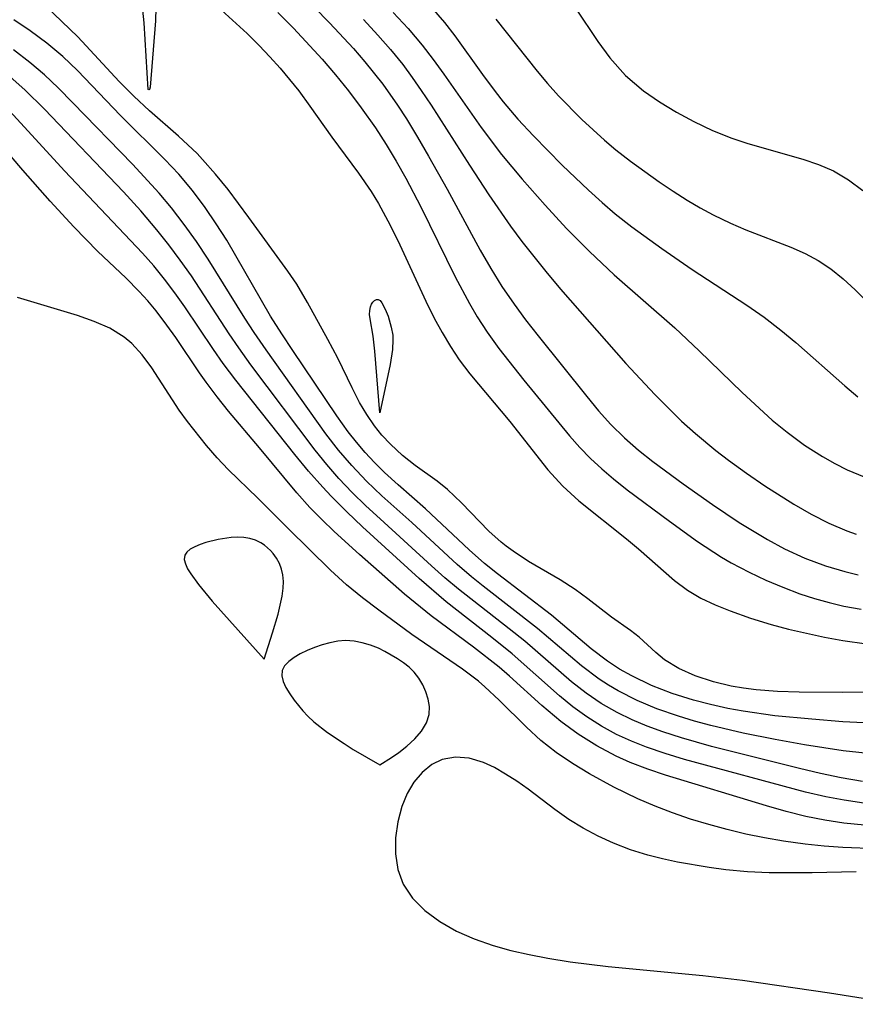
# Model space of a CAD drawing. Header units: metres. Extents: x 1073367 to 1082519, y 1569854 to 1574957.
# Tile 386 of 656: x 1076597 to 1076670, y 1573595 to 1573680. Entities that reach past the tile are written whole.
import ezdxf

# ---------------------------------------------------------------- set-up
doc = ezdxf.new("R2010")
doc.units = ezdxf.units.M
doc.layers.add('CGG_CurvaNivelLidar_v1', color=253, linetype='Continuous', lineweight=30)

msp = doc.modelspace()

# ---------------------------------------------------------------- linework, layer by layer
at = {"layer": 'CGG_CurvaNivelLidar_v1'}
for p, q in [((1076602.3997, 1573678.0193, 65.5), (1076598.9564, 1573681.3627, 65.5)), ((1076613.8673, 1573681.1867, 65.5), (1076617.0192, 1573678.2985, 65.5)), ((1076608.142, 1573679.2184, 65), (1076608.0165, 1573680.3096, 65)), ((1076609.1469, 1573680.5196, 65), (1076609.1156, 1573679.3912, 65)), ((1076619.6918, 1573680.1236, 66), (1076621.0204, 1573678.7822, 66)), ((1076622.8044, 1573680.5791, 66.5), (1076624.1539, 1573679.2173, 66.5)), ((1076629.642, 1573680.1165, 67.5), (1076630.9247, 1573678.7387, 67.5)), ((1076632.9102, 1573680.5708, 68), (1076634.0599, 1573679.2677, 68)), ((1076645.3662, 1573680.5005, 69), (1076647.3203, 1573677.6121, 69)), ((1076598.298, 1573678.5532, 66), (1076596.8768, 1573679.49, 66)), ((1076608.5, 1573673.4747, 65), (1076608.142, 1573679.2184, 65)), ((1076609.1156, 1573679.3912, 65), (1076608.6442, 1573673.6896, 65)), ((1076624.1539, 1573679.2173, 66.5), (1076626.208, 1573677.0103, 66.5)), ((1076627.0656, 1573679.5127, 67), (1076628.3215, 1573678.1689, 67)), ((1076634.0599, 1573679.2677, 68), (1076634.9707, 1573678.1008, 68)), ((1076638.4944, 1573679.5539, 68.5), (1076642.0647, 1573675.0725, 68.5)), ((1076599.7464, 1573677.4807, 66), (1076598.298, 1573678.5532, 66)), ((1076617.0192, 1573678.2985, 65.5), (1076618.0701, 1573677.2707, 65.5)), ((1076621.0204, 1573678.7822, 66), (1076623.5094, 1573676.0829, 66)), ((1076630.9247, 1573678.7387, 67.5), (1076632.1422, 1573677.3038, 67.5)), ((1076601.1239, 1573676.3214, 66), (1076599.7464, 1573677.4807, 66)), ((1076605.9678, 1573674.1765, 65.5), (1076602.3997, 1573678.0193, 65.5)), ((1076628.3215, 1573678.1689, 67), (1076629.4142, 1573676.9181, 67)), ((1076634.9707, 1573678.1008, 68), (1076637.3543, 1573674.7578, 68)), ((1076647.3203, 1573677.6121, 69), (1076648.3451, 1573676.2232, 69)), ((1076598.2588, 1573675.8191, 66.5), (1076596.8496, 1573676.9021, 66.5)), ((1076618.0701, 1573677.2707, 65.5), (1076618.9947, 1573676.3031, 65.5)), ((1076626.208, 1573677.0103, 66.5), (1076627.1962, 1573675.8725, 66.5)), ((1076629.4142, 1573676.9181, 67), (1076630.4578, 1573675.6262, 67)), ((1076632.1422, 1573677.3038, 67.5), (1076633.0946, 1573676.0717, 67.5)), ((1076599.5311, 1573674.7344, 66.5), (1076598.2588, 1573675.8191, 66.5)), ((1076602.3784, 1573675.1172, 66), (1076601.1239, 1573676.3214, 66)), ((1076618.9947, 1573676.3031, 65.5), (1076619.8899, 1573675.306, 65.5)), ((1076623.5094, 1573676.0829, 66), (1076624.6686, 1573674.7385, 66)), ((1076627.1962, 1573675.8725, 66.5), (1076628.7476, 1573673.9256, 66.5)), ((1076633.0946, 1573676.0717, 67.5), (1076634.0105, 1573674.809, 67.5)), ((1076648.3451, 1573676.2232, 69), (1076649.7034, 1573674.687, 69)), ((1076606.1018, 1573671.2459, 66), (1076602.3784, 1573675.1172, 66)), ((1076619.8899, 1573675.306, 65.5), (1076621.4793, 1573673.3706, 65.5)), ((1076630.4578, 1573675.6262, 67), (1076631.2781, 1573674.5236, 67)), ((1076642.0647, 1573675.0725, 68.5), (1076642.9708, 1573673.9871, 68.5)), ((1076597.8279, 1573673.4478, 67), (1076596.5683, 1573674.559, 67)), ((1076600.7076, 1573673.6255, 66.5), (1076599.5311, 1573674.7344, 66.5)), ((1076607.2408, 1573672.8921, 65.5), (1076605.9678, 1573674.1765, 65.5)), ((1076624.6686, 1573674.7385, 66), (1076625.7815, 1573673.3604, 66)), ((1076631.2781, 1573674.5236, 67), (1076632.067, 1573673.3952, 67)), ((1076634.0105, 1573674.809, 67.5), (1076637.242, 1573670.1842, 67.5)), ((1076637.3543, 1573674.7578, 68), (1076638.4399, 1573673.2931, 68)), ((1076649.7034, 1573674.687, 69), (1076651.2356, 1573673.3689, 69)), ((1076599.5269, 1573671.7934, 67), (1076597.8279, 1573673.4478, 67)), ((1076601.9961, 1573672.3364, 66.5), (1076600.7076, 1573673.6255, 66.5)), ((1076608.5542, 1573673.4416, 65), (1076608.5, 1573673.4747, 65)), ((1076608.599, 1573673.4696, 65), (1076608.5542, 1573673.4416, 65)), ((1076608.6442, 1573673.6896, 65), (1076608.599, 1573673.4696, 65)), ((1076621.4793, 1573673.3706, 65.5), (1076622.4546, 1573672.0465, 65.5)), ((1076625.7815, 1573673.3604, 66), (1076626.8693, 1573671.9063, 66)), ((1076628.7476, 1573673.9256, 66.5), (1076630.0166, 1573672.1189, 66.5)), ((1076632.067, 1573673.3952, 67), (1076632.9134, 1573672.1269, 67)), ((1076638.4399, 1573673.2931, 68), (1076639.1458, 1573672.3997, 68)), ((1076642.9708, 1573673.9871, 68.5), (1076643.9246, 1573672.9237, 68.5)), ((1076651.2356, 1573673.3689, 69), (1076652.6258, 1573672.4035, 69)), ((1076608.5871, 1573671.6391, 65.5), (1076607.2408, 1573672.8921, 65.5)), ((1076639.1458, 1573672.3997, 68), (1076640.4133, 1573670.9165, 68)), ((1076643.9246, 1573672.9237, 68.5), (1076645.935, 1573670.8847, 68.5)), ((1076652.6258, 1573672.4035, 69), (1076654.0908, 1573671.5275, 69)), ((1076597.6617, 1573666.5048, 68), (1076593.0479, 1573671.9027, 68)), ((1076601.2564, 1573666.4592, 67.5), (1076596.5473, 1573671.6063, 67.5)), ((1076606.3656, 1573664.6382, 67), (1076599.5269, 1573671.7934, 67)), ((1076607.1247, 1573667.0307, 66.5), (1076601.9961, 1573672.3364, 66.5)), ((1076611.0961, 1573669.449, 65.5), (1076608.5871, 1573671.6391, 65.5)), ((1076622.4546, 1573672.0465, 65.5), (1076624.3443, 1573669.3655, 65.5)), ((1076626.8693, 1573671.9063, 66), (1076628.1074, 1573670.1568, 66)), ((1076630.0166, 1573672.1189, 66.5), (1076630.7759, 1573670.9449, 66.5)), ((1076632.9134, 1573672.1269, 67), (1076636.2199, 1573666.9547, 67)), ((1076654.0908, 1573671.5275, 69), (1076655.606, 1573670.7215, 69)), ((1076609.9349, 1573667.4316, 66), (1076606.1018, 1573671.2459, 66)), ((1076630.7759, 1573670.9449, 66.5), (1076631.7507, 1573669.3507, 66.5)), ((1076640.4133, 1573670.9165, 68), (1076641.7409, 1573669.4773, 68)), ((1076645.935, 1573670.8847, 68.5), (1076647.8692, 1573669.1114, 68.5)), ((1076655.606, 1573670.7215, 69), (1076657.218, 1573669.95, 69)), ((1076628.1074, 1573670.1568, 66), (1076629.0237, 1573668.7432, 66)), ((1076637.242, 1573670.1842, 67.5), (1076638.9823, 1573667.8769, 67.5)), ((1076657.218, 1573669.95, 69), (1076658.868, 1573669.2754, 69)), ((1076612.7047, 1573667.9484, 65.5), (1076611.0961, 1573669.449, 65.5)), ((1076624.3443, 1573669.3655, 65.5), (1076626.6343, 1573666.262, 65.5)), ((1076631.7507, 1573669.3507, 66.5), (1076632.6948, 1573667.7344, 66.5)), ((1076641.7409, 1573669.4773, 68), (1076644.2208, 1573666.9564, 68)), ((1076647.8692, 1573669.1114, 68.5), (1076648.8726, 1573668.2676, 68.5)), ((1076658.868, 1573669.2754, 69), (1076660.2446, 1573668.8162, 69)), ((1076629.0237, 1573668.7432, 66), (1076629.8948, 1573667.294, 66)), ((1076648.8726, 1573668.2676, 68.5), (1076650.1187, 1573667.2943, 68.5)), ((1076660.2446, 1573668.8162, 69), (1076664.9966, 1573667.4743, 69)), ((1076611.1242, 1573666.1748, 66), (1076609.9349, 1573667.4316, 66)), ((1076613.1857, 1573667.4491, 65.5), (1076612.7047, 1573667.9484, 65.5)), ((1076614.31, 1573666.1799, 65.5), (1076613.1857, 1573667.4491, 65.5)), ((1076629.8948, 1573667.294, 66), (1076630.7297, 1573665.8179, 66)), ((1076632.6948, 1573667.7344, 66.5), (1076634.3027, 1573664.8698, 66.5)), ((1076638.9823, 1573667.8769, 67.5), (1076640.7782, 1573665.7262, 67.5)), ((1076650.1187, 1573667.2943, 68.5), (1076652.5868, 1573665.5188, 68.5)), ((1076664.9966, 1573667.4743, 69), (1076666.3455, 1573667.0088, 69)), ((1076600.0387, 1573663.835, 68), (1076597.6617, 1573666.5048, 68)), ((1076607.9956, 1573659.364, 67.5), (1076601.2564, 1573666.4592, 67.5)), ((1076609.4341, 1573664.5359, 66.5), (1076607.1247, 1573667.0307, 66.5)), ((1076636.2199, 1573666.9547, 67), (1076637.9053, 1573664.3756, 67)), ((1076644.2208, 1573666.9564, 68), (1076646.4968, 1573664.7833, 68)), ((1076666.3455, 1573667.0088, 69), (1076667.6374, 1573666.4462, 69)), ((1076667.6374, 1573666.4462, 69), (1076668.9588, 1573665.6856, 69)), ((1076612.307, 1573664.7626, 66), (1076611.1242, 1573666.1748, 66)), ((1076615.3826, 1573664.8546, 65.5), (1076614.31, 1573666.1799, 65.5)), ((1076626.6343, 1573666.262, 65.5), (1076627.7259, 1573664.6752, 65.5)), ((1076630.7297, 1573665.8179, 66), (1076632.0292, 1573663.3559, 66)), ((1076640.7782, 1573665.7262, 67.5), (1076642.7581, 1573663.4899, 67.5)), ((1076668.9588, 1573665.6856, 69), (1076670.1737, 1573664.77, 69)), ((1076613.4164, 1573663.2811, 66), (1076612.307, 1573664.7626, 66)), ((1076617.1886, 1573662.4385, 65.5), (1076615.3826, 1573664.8546, 65.5)), ((1076634.3027, 1573664.8698, 66.5), (1076637.1454, 1573659.6063, 66.5)), ((1076646.4968, 1573664.7833, 68), (1076647.6674, 1573663.7316, 68)), ((1076652.5868, 1573665.5188, 68.5), (1076653.796, 1573664.7068, 68.5)), ((1076653.796, 1573664.7068, 68.5), (1076655.0231, 1573663.9324, 68.5)), ((1076607.8503, 1573663.0131, 67), (1076606.3656, 1573664.6382, 67)), ((1076610.4876, 1573663.2697, 66.5), (1076609.4341, 1573664.5359, 66.5)), ((1076627.7259, 1573664.6752, 65.5), (1076628.3578, 1573663.6527, 65.5)), ((1076637.9053, 1573664.3756, 67), (1076639.7685, 1573661.6926, 67)), ((1076655.0231, 1573663.9324, 68.5), (1076656.1414, 1573663.2775, 68.5)), ((1076602.0663, 1573661.626, 68), (1076600.0387, 1573663.835, 68)), ((1076609.2401, 1573661.3781, 67), (1076607.8503, 1573663.0131, 67)), ((1076611.5936, 1573661.8307, 66.5), (1076610.4876, 1573663.2697, 66.5)), ((1076614.37, 1573661.8947, 66), (1076613.4164, 1573663.2811, 66)), ((1076628.3578, 1573663.6527, 65.5), (1076629.3859, 1573661.7728, 65.5)), ((1076632.0292, 1573663.3559, 66), (1076634.9754, 1573657.3242, 66)), ((1076642.7581, 1573663.4899, 67.5), (1076644.5976, 1573661.4955, 67.5)), ((1076647.6674, 1573663.7316, 68), (1076648.8157, 1573662.7551, 68)), ((1076656.1414, 1573663.2775, 68.5), (1076657.2755, 1573662.6645, 68.5)), ((1076620.5395, 1573657.8087, 65.5), (1076617.1886, 1573662.4385, 65.5)), ((1076648.8157, 1573662.7551, 68), (1076650.2366, 1573661.629, 68)), ((1076657.2755, 1573662.6645, 68.5), (1076658.7456, 1573661.949, 68.5)), ((1076604.1441, 1573659.5032, 68), (1076602.0663, 1573661.626, 68)), ((1076610.2685, 1573660.0788, 67), (1076609.2401, 1573661.3781, 67)), ((1076612.6516, 1573660.3518, 66.5), (1076611.5936, 1573661.8307, 66.5)), ((1076615.2761, 1573660.4711, 66), (1076614.37, 1573661.8947, 66)), ((1076629.3859, 1573661.7728, 65.5), (1076630.2052, 1573660.0861, 65.5)), ((1076639.7685, 1573661.6926, 67), (1076640.7563, 1573660.3616, 67)), ((1076644.5976, 1573661.4955, 67.5), (1076646.5744, 1573659.4824, 67.5)), ((1076650.2366, 1573661.629, 68), (1076652.8173, 1573659.7452, 68)), ((1076658.7456, 1573661.949, 68.5), (1076660.0774, 1573661.3775, 68.5)), ((1076660.0774, 1573661.3775, 68.5), (1076663.9656, 1573659.8803, 68.5)), ((1076619.0538, 1573653.9111, 66), (1076615.2761, 1573660.4711, 66)), ((1076611.26, 1573658.7514, 67), (1076610.2685, 1573660.0788, 67)), ((1076613.6633, 1573658.8386, 66.5), (1076612.6516, 1573660.3518, 66.5)), ((1076630.2052, 1573660.0861, 65.5), (1076632.4624, 1573655.1987, 65.5)), ((1076637.1454, 1573659.6063, 66.5), (1076638.0567, 1573658.0291, 66.5)), ((1076640.7563, 1573660.3616, 67), (1076642.8116, 1573657.7618, 67)), ((1076652.8173, 1573659.7452, 68), (1076655.4429, 1573657.9551, 68)), ((1076663.9656, 1573659.8803, 68.5), (1076665.1933, 1573659.3297, 68.5)), ((1076606.5527, 1573657.2237, 68), (1076604.1441, 1573659.5032, 68)), ((1076608.9608, 1573658.2594, 67.5), (1076607.9956, 1573659.364, 67.5)), ((1076612.2143, 1573657.3982, 67), (1076611.26, 1573658.7514, 67)), ((1076616.8299, 1573653.7507, 66.5), (1076613.6633, 1573658.8386, 66.5)), ((1076646.5744, 1573659.4824, 67.5), (1076648.7099, 1573657.4776, 67.5)), ((1076665.1933, 1573659.3297, 68.5), (1076666.3307, 1573658.7088, 68.5)), ((1076609.8868, 1573657.1179, 67.5), (1076608.9608, 1573658.2594, 67.5)), ((1076638.0567, 1573658.0291, 66.5), (1076639.0178, 1573656.4874, 66.5)), ((1076655.4429, 1573657.9551, 68), (1076660.1766, 1573654.8546, 68)), ((1076666.3307, 1573658.7088, 68.5), (1076667.409, 1573657.9921, 68.5)), ((1076667.409, 1573657.9921, 68.5), (1076668.4885, 1573657.1241, 68.5)), ((1076607.7144, 1573656.0571, 68), (1076606.5527, 1573657.2237, 68)), ((1076610.7749, 1573655.9438, 67.5), (1076609.8868, 1573657.1179, 67.5)), ((1076615.4757, 1573652.3978, 67), (1076612.2143, 1573657.3982, 67)), ((1076621.3153, 1573656.6664, 65.5), (1076620.5395, 1573657.8087, 65.5)), ((1076634.9754, 1573657.3242, 66), (1076636.2159, 1573655.0002, 66)), ((1076642.8116, 1573657.7618, 67), (1076644.084, 1573656.2528, 67)), ((1076648.7099, 1573657.4776, 67.5), (1076653.9425, 1573652.9213, 67.5)), ((1076668.4885, 1573657.1241, 68.5), (1076669.5145, 1573656.1771, 68.5)), ((1076622.2493, 1573655.1073, 65.5), (1076621.3153, 1573656.6664, 65.5)), ((1076639.0178, 1573656.4874, 66.5), (1076640.0744, 1573654.9468, 66.5)), ((1076644.084, 1573656.2528, 67), (1076649.7359, 1573649.8254, 67)), ((1076600.9501, 1573654.4068, 68.5), (1076597.1908, 1573655.5136, 68.5)), ((1076608.4655, 1573655.2259, 68), (1076607.7144, 1573656.0571, 68)), ((1076611.6433, 1573654.7186, 67.5), (1076610.7749, 1573655.9438, 67.5)), ((1076628.1848, 1573655.3481, 65), (1076628.3389, 1573655.3556, 65)), ((1076628.3389, 1573655.3556, 65), (1076628.5054, 1573655.261, 65)), ((1076669.5145, 1573656.1771, 68.5), (1076672.0905, 1573653.5853, 68.5)), ((1076609.1821, 1573654.3635, 68), (1076608.4655, 1573655.2259, 68)), ((1076614.1245, 1573651.0335, 67.5), (1076611.6433, 1573654.7186, 67.5)), ((1076624.0099, 1573651.9, 65.5), (1076622.2493, 1573655.1073, 65.5)), ((1076627.6114, 1573654.4015, 65), (1076627.6686, 1573654.7117, 65)), ((1076627.6686, 1573654.7117, 65), (1076627.7617, 1573654.9393, 65)), ((1076627.7617, 1573654.9393, 65), (1076627.8862, 1573655.1271, 65)), ((1076627.8862, 1573655.1271, 65), (1076628.0307, 1573655.267, 65)), ((1076628.0307, 1573655.267, 65), (1076628.1848, 1573655.3481, 65)), ((1076628.5054, 1573655.261, 65), (1076628.6622, 1573655.0765, 65)), ((1076628.6622, 1573655.0765, 65), (1076628.9539, 1573654.5278, 65)), ((1076628.9539, 1573654.5278, 65), (1076629.1925, 1573653.9257, 65)), ((1076632.4624, 1573655.1987, 65.5), (1076633.188, 1573653.754, 65.5)), ((1076636.2159, 1573655.0002, 66), (1076636.8768, 1573653.8704, 66)), ((1076640.0744, 1573654.9468, 66.5), (1076641.0701, 1573653.6094, 66.5)), ((1076660.1766, 1573654.8546, 68), (1076661.6585, 1573653.8156, 68)), ((1076602.3974, 1573653.9672, 68.5), (1076600.9501, 1573654.4068, 68.5)), ((1076603.8178, 1573653.4692, 68.5), (1076602.3974, 1573653.9672, 68.5)), ((1076610.1039, 1573653.149, 68), (1076609.1821, 1573654.3635, 68)), ((1076617.639, 1573652.5093, 66.5), (1076616.8299, 1573653.7507, 66.5)), ((1076620.0129, 1573652.4038, 66), (1076619.0538, 1573653.9111, 66)), ((1076627.6041, 1573654.059, 65), (1076627.6114, 1573654.4015, 65)), ((1076627.6384, 1573653.6963, 65), (1076627.6041, 1573654.059, 65)), ((1076627.9025, 1573652.1981, 65), (1076627.6384, 1573653.6963, 65)), ((1076629.1925, 1573653.9257, 65), (1076629.4778, 1573652.9771, 65)), ((1076633.188, 1573653.754, 65.5), (1076633.8596, 1573652.5115, 65.5)), ((1076636.8768, 1573653.8704, 66), (1076637.7412, 1573652.5255, 66)), ((1076661.6585, 1573653.8156, 68), (1076663.0986, 1573652.7207, 68)), ((1076605.1696, 1573652.8668, 68.5), (1076603.8178, 1573653.4692, 68.5)), ((1076606.4076, 1573652.1069, 68.5), (1076605.1696, 1573652.8668, 68.5)), ((1076610.8661, 1573652.0676, 68), (1076610.1039, 1573653.149, 68)), ((1076629.4778, 1573652.9771, 65), (1076629.5962, 1573652.2838, 65)), ((1076641.0701, 1573653.6094, 66.5), (1076642.1636, 1573652.2179, 66.5)), ((1076653.9425, 1573652.9213, 67.5), (1076656.0632, 1573650.9349, 67.5)), ((1076607.0617, 1573651.5651, 68.5), (1076606.4076, 1573652.1069, 68.5)), ((1076612.9036, 1573649.0327, 68), (1076610.8661, 1573652.0676, 68)), ((1076616.3035, 1573651.175, 67), (1076615.4757, 1573652.3978, 67)), ((1076618.6722, 1573651.0153, 66.5), (1076617.639, 1573652.5093, 66.5)), ((1076620.9763, 1573650.9651, 66), (1076620.0129, 1573652.4038, 66)), ((1076628.0628, 1573650.8897, 65), (1076627.9025, 1573652.1981, 65)), ((1076629.5962, 1573652.2838, 65), (1076629.6175, 1573651.8699, 65)), ((1076633.8596, 1573652.5115, 65.5), (1076634.5737, 1573651.3041, 65.5)), ((1076637.7412, 1573652.5255, 66), (1076638.753, 1573651.1286, 66)), ((1076642.1636, 1573652.2179, 66.5), (1076646.3625, 1573646.9722, 66.5)), ((1076663.0986, 1573652.7207, 68), (1076664.4078, 1573651.6439, 68)), ((1076607.9779, 1573650.5799, 68.5), (1076607.0617, 1573651.5651, 68.5)), ((1076617.3614, 1573649.7072, 67), (1076616.3035, 1573651.175, 67)), ((1076624.8581, 1573650.2785, 65.5), (1076624.0099, 1573651.9, 65.5)), ((1076629.6175, 1573651.8699, 65), (1076629.5748, 1573651.0324, 65)), ((1076634.5737, 1573651.3041, 65.5), (1076635.3432, 1573650.1423, 65.5)), ((1076638.753, 1573651.1286, 66), (1076640.9132, 1573648.4072, 66)), ((1076664.4078, 1573651.6439, 68), (1076668.6188, 1573647.9043, 68)), ((1076608.8014, 1573649.4701, 68.5), (1076607.9779, 1573650.5799, 68.5)), ((1076614.9691, 1573649.8314, 67.5), (1076614.1245, 1573651.0335, 67.5)), ((1076623.8363, 1573643.7645, 66.5), (1076618.6722, 1573651.0153, 66.5)), ((1076624.7824, 1573645.3037, 66), (1076620.9763, 1573650.9651, 66)), ((1076626.0999, 1573647.7181, 65.5), (1076624.8581, 1573650.2785, 65.5)), ((1076628.5, 1573645.5853, 65), (1076628.0628, 1573650.8897, 65)), ((1076629.5748, 1573651.0324, 65), (1076629.387, 1573649.7586, 65)), ((1076656.0632, 1573650.9349, 67.5), (1076659.7769, 1573647.3247, 67.5)), ((1076611.1605, 1573645.8072, 68.5), (1076608.8014, 1573649.4701, 68.5)), ((1076616.052, 1573648.3894, 67.5), (1076614.9691, 1573649.8314, 67.5)), ((1076622.8963, 1573642.3431, 67), (1076617.3614, 1573649.7072, 67)), ((1076629.387, 1573649.7586, 65), (1076628.5, 1573645.5853, 65)), ((1076635.3432, 1573650.1423, 65.5), (1076636.2466, 1573648.9432, 65.5)), ((1076649.7359, 1573649.8254, 67), (1076652.2282, 1573647.1534, 67)), ((1076613.4815, 1573648.2059, 68), (1076612.9036, 1573649.0327, 68)), ((1076636.2466, 1573648.9432, 65.5), (1076639.6955, 1573644.8259, 65.5)), ((1076614.4317, 1573646.947, 68), (1076613.4815, 1573648.2059, 68)), ((1076621.1443, 1573641.9913, 67.5), (1076616.052, 1573648.3894, 67.5)), ((1076626.7447, 1573646.4719, 65.5), (1076626.0999, 1573647.7181, 65.5)), ((1076640.9132, 1573648.4072, 66), (1076644.8618, 1573643.5984, 66)), ((1076668.6188, 1573647.9043, 68), (1076669.7597, 1573646.9576, 68)), ((1076615.4281, 1573645.7166, 68), (1076614.4317, 1573646.947, 68)), ((1076646.3625, 1573646.9722, 66.5), (1076647.3753, 1573645.7534, 66.5)), ((1076652.2282, 1573647.1534, 67), (1076654.5328, 1573644.8661, 67)), ((1076659.7769, 1573647.3247, 67.5), (1076662.37, 1573644.9463, 67.5)), ((1076627.3565, 1573645.4296, 65.5), (1076626.7447, 1573646.4719, 65.5)), ((1076611.8706, 1573644.8178, 68.5), (1076611.1605, 1573645.8072, 68.5)), ((1076618.11, 1573642.5438, 68), (1076615.4281, 1573645.7166, 68)), ((1076625.7546, 1573643.9413, 66), (1076624.7824, 1573645.3037, 66)), ((1076628.0299, 1573644.4407, 65.5), (1076627.3565, 1573645.4296, 65.5)), ((1076647.3753, 1573645.7534, 66.5), (1076648.4307, 1573644.5791, 66.5)), ((1076613.5086, 1573642.7573, 68.5), (1076611.8706, 1573644.8178, 68.5)), ((1076628.6722, 1573643.6362, 65.5), (1076628.0299, 1573644.4407, 65.5)), ((1076639.6955, 1573644.8259, 65.5), (1076642.9975, 1573640.662, 65.5)), ((1076648.4307, 1573644.5791, 66.5), (1076649.6092, 1573643.416, 66.5)), ((1076654.5328, 1573644.8661, 67), (1076655.733, 1573643.7791, 67)), ((1076662.37, 1573644.9463, 67.5), (1076663.6418, 1573643.8933, 67.5)), ((1076624.9195, 1573642.3611, 66.5), (1076623.8363, 1573643.7645, 66.5)), ((1076626.4668, 1573643.0298, 66), (1076625.7546, 1573643.9413, 66)), ((1076629.3987, 1573642.8573, 65.5), (1076628.6722, 1573643.6362, 65.5)), ((1076644.8618, 1573643.5984, 66), (1076645.7499, 1573642.5945, 66)), ((1076655.733, 1573643.7791, 67), (1076657.4846, 1573642.3352, 67)), ((1076663.6418, 1573643.8933, 67.5), (1076665.1455, 1573642.7914, 67.5)), ((1076614.4337, 1573641.6962, 68.5), (1076613.5086, 1573642.7573, 68.5)), ((1076627.2157, 1573642.1511, 66), (1076626.4668, 1573643.0298, 66)), ((1076630.4466, 1573641.904, 65.5), (1076629.3987, 1573642.8573, 65.5)), ((1076649.6092, 1573643.416, 66.5), (1076650.8133, 1573642.3661, 66.5)), ((1076665.1455, 1573642.7914, 67.5), (1076666.7104, 1573641.7933, 67.5)), ((1076621.3305, 1573638.6639, 68), (1076618.11, 1573642.5438, 68)), ((1076622.3363, 1573640.5506, 67.5), (1076621.1443, 1573641.9913, 67.5)), ((1076623.904, 1573641.106, 67), (1076622.8963, 1573642.3431, 67)), ((1076626.068, 1573641.0147, 66.5), (1076624.9195, 1573642.3611, 66.5)), ((1076628.036, 1573641.2737, 66), (1076627.2157, 1573642.1511, 66)), ((1076631.5485, 1573641.035, 65.5), (1076630.4466, 1573641.904, 65.5)), ((1076645.7499, 1573642.5945, 66), (1076646.6767, 1573641.6343, 66)), ((1076650.8133, 1573642.3661, 66.5), (1076652.0683, 1573641.365, 66.5)), ((1076657.4846, 1573642.3352, 67), (1076658.5727, 1573641.4968, 67)), ((1076666.7104, 1573641.7933, 67.5), (1076667.7651, 1573641.1997, 67.5)), ((1076615.3998, 1573640.6711, 68.5), (1076614.4337, 1573641.6962, 68.5)), ((1076624.9546, 1573639.9072, 67), (1076623.904, 1573641.106, 67)), ((1076627.3393, 1573639.6837, 66.5), (1076626.068, 1573641.0147, 66.5)), ((1076628.8918, 1573640.4321, 66), (1076628.036, 1573641.2737, 66)), ((1076633.4298, 1573639.6636, 65.5), (1076631.5485, 1573641.035, 65.5)), ((1076646.6767, 1573641.6343, 66), (1076647.6519, 1573640.735, 66)), ((1076652.0683, 1573641.365, 66.5), (1076654.6691, 1573639.4423, 66.5)), ((1076658.5727, 1573641.4968, 67), (1076660.1279, 1573640.3641, 67)), ((1076667.7651, 1573641.1997, 67.5), (1076668.8458, 1573640.6614, 67.5)), ((1076617.967, 1573638.2027, 68.5), (1076615.3998, 1573640.6711, 68.5)), ((1076623.5686, 1573639.1462, 67.5), (1076622.3363, 1573640.5506, 67.5)), ((1076630.0563, 1573639.3702, 66), (1076628.8918, 1573640.4321, 66)), ((1076642.9975, 1573640.662, 65.5), (1076644.2746, 1573639.2512, 65.5)), ((1076647.6519, 1573640.735, 66), (1076648.6707, 1573639.8766, 66)), ((1076660.1279, 1573640.3641, 67), (1076661.7127, 1573639.2784, 67)), ((1076668.8458, 1573640.6614, 67.5), (1076670.2927, 1573640.0537, 67.5)), ((1076626.1009, 1573638.7066, 67), (1076624.9546, 1573639.9072, 67)), ((1076628.6705, 1573638.4145, 66.5), (1076627.3393, 1573639.6837, 66.5)), ((1076632.4235, 1573637.2828, 66), (1076630.0563, 1573639.3702, 66)), ((1076634.3311, 1573638.945, 65.5), (1076633.4298, 1573639.6636, 65.5)), ((1076644.2746, 1573639.2512, 65.5), (1076645.6671, 1573637.9796, 65.5)), ((1076648.6707, 1573639.8766, 66), (1076649.8492, 1573638.9402, 66)), ((1076654.6691, 1573639.4423, 66.5), (1076657.1956, 1573637.6512, 66.5)), ((1076661.7127, 1573639.2784, 67), (1076664.226, 1573637.6874, 67)), ((1076622.4536, 1573637.4135, 68), (1076621.3305, 1573638.6639, 68)), ((1076624.2928, 1573638.3715, 67.5), (1076623.5686, 1573639.1462, 67.5)), ((1076625.6253, 1573637.0307, 67.5), (1076624.2928, 1573638.3715, 67.5)), ((1076627.2888, 1573637.5473, 67), (1076626.1009, 1573638.7066, 67)), ((1076631.2351, 1573636.1164, 66.5), (1076628.6705, 1573638.4145, 66.5)), ((1076635.5424, 1573637.8021, 65.5), (1076634.3311, 1573638.945, 65.5)), ((1076649.8492, 1573638.9402, 66), (1076653.4794, 1573636.2154, 66)), ((1076620.5692, 1573635.5901, 68.5), (1076617.967, 1573638.2027, 68.5)), ((1076628.5049, 1573636.4188, 67), (1076627.2888, 1573637.5473, 67)), ((1076637.8966, 1573635.3706, 65.5), (1076635.5424, 1573637.8021, 65.5)), ((1076645.6671, 1573637.9796, 65.5), (1076649.7795, 1573634.6947, 65.5)), ((1076657.1956, 1573637.6512, 66.5), (1076659.4935, 1573636.1205, 66.5)), ((1076664.226, 1573637.6874, 67), (1076665.7228, 1573636.8304, 67)), ((1076623.485, 1573636.3568, 68), (1076622.4536, 1573637.4135, 68)), ((1076626.9955, 1573635.7256, 67.5), (1076625.6253, 1573637.0307, 67.5)), ((1076636.1958, 1573633.7375, 66), (1076632.4235, 1573637.2828, 66)), ((1076665.7228, 1573636.8304, 67), (1076667.2485, 1573636.0529, 67)), ((1076624.5499, 1573635.3319, 68), (1076623.485, 1573636.3568, 68)), ((1076632.9368, 1573632.3732, 67), (1076628.5049, 1573636.4188, 67)), ((1076635.1764, 1573632.473, 66.5), (1076631.2351, 1573636.1164, 66.5)), ((1076653.4794, 1573636.2154, 66), (1076655.9238, 1573634.4654, 66)), ((1076659.4935, 1573636.1205, 66.5), (1076661.9581, 1573634.6343, 66.5)), ((1076667.2485, 1573636.0529, 67), (1076668.8127, 1573635.3832, 67)), ((1076624.2383, 1573632.0044, 68.5), (1076620.5692, 1573635.5901, 68.5)), ((1076626.7313, 1573633.3357, 68), (1076624.5499, 1573635.3319, 68)), ((1076631.8761, 1573631.2702, 67.5), (1076626.9955, 1573635.7256, 67.5)), ((1076638.9529, 1573634.4229, 65.5), (1076637.8966, 1573635.3706, 65.5)), ((1076668.8127, 1573635.3832, 67), (1076669.6101, 1573635.0994, 67)), ((1076612.9638, 1573634.2015, 69), (1076612.5126, 1573634.0127, 69)), ((1076613.4592, 1573634.3699, 69), (1076612.9638, 1573634.2015, 69)), ((1076614.53, 1573634.6473, 69), (1076613.4592, 1573634.3699, 69)), ((1076615.6457, 1573634.8233, 69), (1076614.53, 1573634.6473, 69)), ((1076616.2025, 1573634.8541, 69), (1076615.6457, 1573634.8233, 69)), ((1076616.7495, 1573634.8291, 69), (1076616.2025, 1573634.8541, 69)), ((1076617.2668, 1573634.7373, 69), (1076616.7495, 1573634.8291, 69)), ((1076617.7601, 1573634.5794, 69), (1076617.2668, 1573634.7373, 69)), ((1076618.2196, 1573634.3553, 69), (1076617.7601, 1573634.5794, 69)), ((1076618.5295, 1573634.1481, 69), (1076618.2196, 1573634.3553, 69)), ((1076619.0554, 1573633.6818, 69), (1076618.5295, 1573634.1481, 69)), ((1076639.3907, 1573634.0731, 65.5), (1076638.9529, 1573634.4229, 65.5)), ((1076649.7795, 1573634.6947, 65.5), (1076650.8134, 1573633.8249, 65.5)), ((1076655.9238, 1573634.4654, 66), (1076657.9874, 1573633.1142, 66)), ((1076661.9581, 1573634.6343, 66.5), (1076663.4243, 1573633.8503, 66.5)), ((1076611.638, 1573633.2769, 69), (1076611.6004, 1573632.9286, 69)), ((1076611.8218, 1573633.558, 69), (1076611.638, 1573633.2769, 69)), ((1076612.1239, 1573633.8002, 69), (1076611.8218, 1573633.558, 69)), ((1076612.5126, 1573634.0127, 69), (1076612.1239, 1573633.8002, 69)), ((1076619.2747, 1573633.4345, 69), (1076619.0554, 1573633.6818, 69)), ((1076619.5699, 1573633.0191, 69), (1076619.2747, 1573633.4345, 69)), ((1076630.6209, 1573629.9256, 68), (1076626.7313, 1573633.3357, 68)), ((1076637.5167, 1573632.5845, 66), (1076636.1958, 1573633.7375, 66)), ((1076639.9966, 1573633.6269, 65.5), (1076639.3907, 1573634.0731, 65.5)), ((1076641.3307, 1573632.7583, 65.5), (1076639.9966, 1573633.6269, 65.5)), ((1076650.8134, 1573633.8249, 65.5), (1076653.9244, 1573631.0904, 65.5)), ((1076663.4243, 1573633.8503, 66.5), (1076665.1653, 1573633.0454, 66.5)), ((1076611.6004, 1573632.9286, 69), (1076611.6961, 1573632.538, 69)), ((1076611.6961, 1573632.538, 69), (1076611.8899, 1573632.117, 69)), ((1076619.8128, 1573632.5683, 69), (1076619.5699, 1573633.0191, 69)), ((1076619.9997, 1573632.0899, 69), (1076619.8128, 1573632.5683, 69)), ((1076636.3944, 1573631.43, 66.5), (1076635.1764, 1573632.473, 66.5)), ((1076638.6314, 1573631.6829, 66), (1076637.5167, 1573632.5845, 66)), ((1076644.0583, 1573631.1539, 65.5), (1076641.3307, 1573632.7583, 65.5)), ((1076657.9874, 1573633.1142, 66), (1076658.8029, 1573632.6404, 66)), ((1076658.8029, 1573632.6404, 66), (1076660.3776, 1573631.8111, 66)), ((1076665.1653, 1573633.0454, 66.5), (1076666.9533, 1573632.3657, 66.5)), ((1076611.8899, 1573632.117, 69), (1076612.155, 1573631.6742, 69)), ((1076612.155, 1573631.6742, 69), (1076612.8243, 1573630.7483, 69)), ((1076620.122, 1573631.5894, 69), (1076619.9997, 1573632.0899, 69)), ((1076620.1733, 1573631.0188, 69), (1076620.122, 1573631.5894, 69)), ((1076625.6151, 1573630.7422, 68.5), (1076624.2383, 1573632.0044, 68.5)), ((1076634.1029, 1573631.3451, 67), (1076632.9368, 1573632.3732, 67)), ((1076643.3184, 1573628.1144, 66), (1076638.6314, 1573631.6829, 66)), ((1076660.3776, 1573631.8111, 66), (1076661.8052, 1573631.1356, 66)), ((1076666.9533, 1573632.3657, 66.5), (1076668.628, 1573631.8677, 66.5)), ((1076668.628, 1573631.8677, 66.5), (1076669.7915, 1573631.5956, 66.5)), ((1076612.8243, 1573630.7483, 69), (1076614.0087, 1573629.3158, 69)), ((1076620.1529, 1573630.4307, 69), (1076620.1733, 1573631.0188, 69)), ((1076626.9903, 1573629.6176, 68.5), (1076625.6151, 1573630.7422, 68.5)), ((1076634.2039, 1573629.2756, 67.5), (1076631.8761, 1573631.2702, 67.5)), ((1076635.291, 1573630.3436, 67), (1076634.1029, 1573631.3451, 67)), ((1076637.4166, 1573630.6033, 66.5), (1076636.3944, 1573631.43, 66.5)), ((1076645.3609, 1573630.3225, 65.5), (1076644.0583, 1573631.1539, 65.5)), ((1076653.9244, 1573631.0904, 65.5), (1076655.0367, 1573630.2698, 65.5)), ((1076661.8052, 1573631.1356, 66), (1076663.2645, 1573630.5155, 66)), ((1076620.0596, 1573629.7626, 69), (1076620.1529, 1573630.4307, 69)), ((1076632.9156, 1573628.0575, 68), (1076630.6209, 1573629.9256, 68)), ((1076639.6578, 1573626.9401, 67), (1076635.291, 1573630.3436, 67)), ((1076642.0954, 1573626.9606, 66.5), (1076637.4166, 1573630.6033, 66.5)), ((1076646.4447, 1573629.529, 65.5), (1076645.3609, 1573630.3225, 65.5)), ((1076655.0367, 1573630.2698, 65.5), (1076656.1994, 1573629.5924, 65.5)), ((1076663.2645, 1573630.5155, 66), (1076664.7541, 1573629.9594, 66)), ((1076664.7541, 1573629.9594, 66), (1076666.0025, 1573629.5567, 66)), ((1076614.0087, 1573629.3158, 69), (1076618.5, 1573624.3148, 69)), ((1076619.6968, 1573628.2011, 69), (1076620.0596, 1573629.7626, 69)), ((1076628.4068, 1573628.5361, 68.5), (1076626.9903, 1573629.6176, 68.5)), ((1076638.1407, 1573626.1909, 67.5), (1076634.2039, 1573629.2756, 67.5)), ((1076648.4784, 1573627.9478, 65.5), (1076646.4447, 1573629.529, 65.5)), ((1076656.1994, 1573629.5924, 65.5), (1076657.4392, 1573629.0075, 65.5)), ((1076666.0025, 1573629.5567, 66), (1076667.2686, 1573629.2044, 66)), ((1076667.2686, 1573629.2044, 66), (1076668.5503, 1573628.9028, 66)), ((1076619.2257, 1573626.591, 69), (1076619.6968, 1573628.2011, 69)), ((1076631.2519, 1573626.4433, 68.5), (1076628.4068, 1573628.5361, 68.5)), ((1076657.4392, 1573629.0075, 65.5), (1076658.7377, 1573628.4838, 65.5)), ((1076658.7377, 1573628.4838, 65.5), (1076660.481, 1573627.8623, 65.5)), ((1076668.5503, 1573628.9028, 66), (1076670.0362, 1573628.6202, 66)), ((1076636.5828, 1573625.3474, 68), (1076632.9156, 1573628.0575, 68)), ((1076646.7362, 1573625.2148, 66), (1076643.3184, 1573628.1144, 66)), ((1076650.1133, 1573626.7872, 65.5), (1076648.4784, 1573627.9478, 65.5)), ((1076660.481, 1573627.8623, 65.5), (1076662.2826, 1573627.3046, 65.5)), ((1076618.5, 1573624.3148, 69), (1076619.2257, 1573626.591, 69)), ((1076640.9954, 1573625.8621, 67), (1076639.6578, 1573626.9401, 67)), ((1076645.9085, 1573623.7366, 66.5), (1076642.0954, 1573626.9606, 66.5)), ((1076650.8682, 1573626.2064, 65.5), (1076650.1133, 1573626.7872, 65.5)), ((1076662.2826, 1573627.3046, 65.5), (1076663.7765, 1573626.9065, 65.5)), ((1076663.7765, 1573626.9065, 65.5), (1076666.8718, 1573626.2198, 65.5)), ((1076624.1689, 1573625.7325, 69), (1076623.4981, 1573625.5477, 69)), ((1076624.8496, 1573625.8608, 69), (1076624.1689, 1573625.7325, 69)), ((1076625.5353, 1573625.9134, 69), (1076624.8496, 1573625.8608, 69)), ((1076626.2571, 1573625.869, 69), (1076625.5353, 1573625.9134, 69)), ((1076626.9736, 1573625.7358, 69), (1076626.2571, 1573625.869, 69)), ((1076627.6779, 1573625.5291, 69), (1076626.9736, 1573625.7358, 69)), ((1076635.6162, 1573623.466, 68.5), (1076631.2519, 1573626.4433, 68.5)), ((1076639.8979, 1573624.7657, 67.5), (1076638.1407, 1573626.1909, 67.5)), ((1076645.0305, 1573622.3719, 67), (1076640.9954, 1573625.8621, 67)), ((1076652.303, 1573624.9021, 65.5), (1076650.8682, 1573626.2064, 65.5)), ((1076666.8718, 1573626.2198, 65.5), (1076668.4649, 1573625.9331, 65.5)), ((1076668.4649, 1573625.9331, 65.5), (1076670.5085, 1573625.6409, 65.5)), ((1076621.6221, 1573624.7705, 69), (1076621.0832, 1573624.4566, 69)), ((1076622.2144, 1573625.0592, 69), (1076621.6221, 1573624.7705, 69)), ((1076622.8437, 1573625.3201, 69), (1076622.2144, 1573625.0592, 69)), ((1076623.4981, 1573625.5477, 69), (1076622.8437, 1573625.3201, 69)), ((1076628.362, 1573625.2568, 69), (1076627.6779, 1573625.5291, 69)), ((1076628.9281, 1573624.9754, 69), (1076628.362, 1573625.2568, 69)), ((1076630.0193, 1573624.3383, 69), (1076628.9281, 1573624.9754, 69)), ((1076638.7762, 1573623.6229, 68), (1076636.5828, 1573625.3474, 68)), ((1076643.9857, 1573621.1406, 67.5), (1076639.8979, 1573624.7657, 67.5)), ((1076648.1289, 1573624.1526, 66), (1076646.7362, 1573625.2148, 66)), ((1076653.0703, 1573624.2723, 65.5), (1076652.303, 1573624.9021, 65.5)), ((1076620.6197, 1573624.1165, 69), (1076620.2619, 1573623.7466, 69)), ((1076621.0832, 1573624.4566, 69), (1076620.6197, 1573624.1165, 69)), ((1076630.5389, 1573623.9917, 69), (1076630.0193, 1573624.3383, 69)), ((1076631.0242, 1573623.6161, 69), (1076630.5389, 1573623.9917, 69)), ((1076649.1771, 1573623.4623, 66), (1076648.1289, 1573624.1526, 66)), ((1076654.3012, 1573623.5138, 65.5), (1076653.0703, 1573624.2723, 65.5)), ((1076620.0499, 1573623.3398, 69), (1076620.0188, 1573622.8817, 69)), ((1076620.2619, 1573623.7466, 69), (1076620.0499, 1573623.3398, 69)), ((1076631.4588, 1573623.199, 69), (1076631.0242, 1573623.6161, 69)), ((1076631.8659, 1573622.674, 69), (1076631.4588, 1573623.199, 69)), ((1076636.9934, 1573622.4063, 68.5), (1076635.6162, 1573623.466, 68.5)), ((1076639.6671, 1573622.8556, 68), (1076638.7762, 1573623.6229, 68)), ((1076647.4328, 1573622.5881, 66.5), (1076645.9085, 1573623.7366, 66.5)), ((1076650.2342, 1573622.8648, 66), (1076649.1771, 1573623.4623, 66)), ((1076655.718, 1573622.8775, 65.5), (1076654.3012, 1573623.5138, 65.5)), ((1076620.0188, 1573622.8817, 69), (1076620.1426, 1573622.3876, 69)), ((1076620.1426, 1573622.3876, 69), (1076620.3818, 1573621.8683, 69)), ((1076632.1983, 1573622.0982, 69), (1076631.8659, 1573622.674, 69)), ((1076637.5638, 1573621.9209, 68.5), (1076636.9934, 1573622.4063, 68.5)), ((1076642.4736, 1573620.3176, 68), (1076639.6671, 1573622.8556, 68)), ((1076646.2869, 1573621.3905, 67), (1076645.0305, 1573622.3719, 67)), ((1076648.2287, 1573622.0635, 66.5), (1076647.4328, 1573622.5881, 66.5)), ((1076651.9439, 1573622.0542, 66), (1076650.2342, 1573622.8648, 66)), ((1076657.2783, 1573622.3613, 65.5), (1076655.718, 1573622.8775, 65.5)), ((1076658.8099, 1573621.997, 65.5), (1076657.2783, 1573622.3613, 65.5)), ((1076620.3818, 1573621.8683, 69), (1076620.7064, 1573621.3321, 69)), ((1076632.4631, 1573621.4889, 69), (1076632.1983, 1573622.0982, 69)), ((1076632.6606, 1573620.861, 69), (1076632.4631, 1573621.4889, 69)), ((1076638.7815, 1573620.7866, 68.5), (1076637.5638, 1573621.9209, 68.5)), ((1076647.6047, 1573620.4962, 67), (1076646.2869, 1573621.3905, 67)), ((1076649.0496, 1573621.5772, 66.5), (1076648.2287, 1573622.0635, 66.5)), ((1076650.6949, 1573620.7479, 66.5), (1076649.0496, 1573621.5772, 66.5)), ((1076653.7258, 1573621.3616, 66), (1076651.9439, 1573622.0542, 66)), ((1076655.5641, 1573620.7757, 66), (1076653.7258, 1573621.3616, 66)), ((1076659.8827, 1573621.8114, 65.5), (1076658.8099, 1573621.997, 65.5)), ((1076660.9824, 1573621.6715, 65.5), (1076659.8827, 1573621.8114, 65.5)), ((1076662.8155, 1573621.5305, 65.5), (1076660.9824, 1573621.6715, 65.5)), ((1076664.6895, 1573621.4639, 65.5), (1076662.8155, 1573621.5305, 65.5)), ((1076668.3912, 1573621.4247, 65.5), (1076664.6895, 1573621.4639, 65.5)), ((1076675.3774, 1573621.5368, 65.5), (1076668.3912, 1573621.4247, 65.5)), ((1076620.7064, 1573621.3321, 69), (1076621.0941, 1573620.7859, 69)), ((1076621.0941, 1573620.7859, 69), (1076621.8439, 1573619.8691, 69)), ((1076632.7798, 1573620.2243, 69), (1076632.6606, 1573620.861, 69)), ((1076641.1529, 1573618.4348, 68.5), (1076638.7815, 1573620.7866, 68.5)), ((1076645.1452, 1573620.2004, 67.5), (1076643.9857, 1573621.1406, 67.5)), ((1076652.4091, 1573620.0344, 66.5), (1076650.6949, 1573620.7479, 66.5)), ((1076657.0287, 1573620.3903, 66), (1076655.5641, 1573620.7757, 66)), ((1076621.8439, 1573619.8691, 69), (1076622.2701, 1573619.4103, 69)), ((1076632.7474, 1573619.5367, 69), (1076632.7798, 1573620.2243, 69)), ((1076644.0996, 1573618.9495, 68), (1076642.4736, 1573620.3176, 68)), ((1076646.3562, 1573619.3295, 67.5), (1076645.1452, 1573620.2004, 67.5)), ((1076648.9861, 1573619.7, 67), (1076647.6047, 1573620.4962, 67)), ((1076650.2572, 1573619.082, 67), (1076648.9861, 1573619.7, 67)), ((1076654.262, 1573619.3847, 66.5), (1076652.4091, 1573620.0344, 66.5)), ((1076658.5156, 1573620.0638, 66), (1076657.0287, 1573620.3903, 66)), ((1076659.8669, 1573619.8179, 66), (1076658.5156, 1573620.0638, 66)), ((1076662.6011, 1573619.4388, 66), (1076659.8669, 1573619.8179, 66)), ((1076622.2701, 1573619.4103, 69), (1076622.7875, 1573618.9214, 69)), ((1076622.7875, 1573618.9214, 69), (1076623.9642, 1573617.9869, 69)), ((1076632.0853, 1573618.111, 69), (1076632.5206, 1573618.8213, 69)), ((1076632.5206, 1573618.8213, 69), (1076632.7474, 1573619.5367, 69)), ((1076645.6208, 1573617.8382, 68), (1076644.0996, 1573618.9495, 68)), ((1076647.619, 1573618.5353, 67.5), (1076646.3562, 1573619.3295, 67.5)), ((1076651.5679, 1573618.5336, 67), (1076650.2572, 1573619.082, 67)), ((1076655.6485, 1573618.9651, 66.5), (1076654.262, 1573619.3847, 66.5)), ((1076657.0539, 1573618.5862, 66.5), (1076655.6485, 1573618.9651, 66.5)), ((1076665.7725, 1573619.1276, 66), (1076662.6011, 1573619.4388, 66)), ((1076668.4502, 1573618.9196, 66), (1076665.7725, 1573619.1276, 66)), ((1076671.5825, 1573618.7619, 66), (1076668.4502, 1573618.9196, 66)), ((1076623.9642, 1573617.9869, 69), (1076625.3933, 1573617.0277, 69)), ((1076631.498, 1573617.4383, 69), (1076632.0853, 1573618.111, 69)), ((1076642.3932, 1573617.309, 68.5), (1076641.1529, 1573618.4348, 68.5)), ((1076648.9319, 1573617.8235, 67.5), (1076647.619, 1573618.5353, 67.5)), ((1076652.9103, 1573618.0427, 67), (1076651.5679, 1573618.5336, 67)), ((1076654.5313, 1573617.5213, 67), (1076652.9103, 1573618.0427, 67)), ((1076659.8474, 1573617.9415, 66.5), (1076657.0539, 1573618.5862, 66.5)), ((1076630.827, 1573616.8204, 69), (1076631.498, 1573617.4383, 69)), ((1076643.7186, 1573616.2694, 68.5), (1076642.3932, 1573617.309, 68.5)), ((1076647.2167, 1573616.8351, 68), (1076645.6208, 1573617.8382, 68)), ((1076650.201, 1573617.2381, 67.5), (1076648.9319, 1573617.8235, 67.5)), ((1076651.5057, 1573616.7196, 67.5), (1076650.201, 1573617.2381, 67.5)), ((1076657.1165, 1573616.7913, 67), (1076654.5313, 1573617.5213, 67)), ((1076662.6135, 1573617.3889, 66.5), (1076659.8474, 1573617.9415, 66.5)), ((1076665.1391, 1573616.9184, 66.5), (1076662.6135, 1573617.3889, 66.5)), ((1076625.3933, 1573617.0277, 69), (1076626.1959, 1573616.5299, 69)), ((1076626.1959, 1573616.5299, 69), (1076628.5, 1573615.1885, 69)), ((1076629.4971, 1573615.8193, 69), (1076630.1386, 1573616.2747, 69)), ((1076630.1386, 1573616.2747, 69), (1076630.827, 1573616.8204, 69)), ((1076645.1199, 1573615.3091, 68.5), (1076643.7186, 1573616.2694, 68.5)), ((1076648.884, 1573615.9516, 68), (1076647.2167, 1573616.8351, 68)), ((1076653.1293, 1573616.162, 67.5), (1076651.5057, 1573616.7196, 67.5)), ((1076664.7221, 1573614.883, 67), (1076657.1165, 1573616.7913, 67)), ((1076668.4807, 1573616.4115, 66.5), (1076665.1391, 1573616.9184, 66.5)), ((1076671.1955, 1573616.1029, 66.5), (1076668.4807, 1573616.4115, 66.5)), ((1076628.5, 1573615.1885, 69), (1076629.4971, 1573615.8193, 69)), ((1076633.8789, 1573615.659, 69), (1076632.9617, 1573615.2122, 69)), ((1076635.0126, 1573615.8567, 69), (1076633.8789, 1573615.659, 69)), ((1076636.2117, 1573615.7599, 69), (1076635.0126, 1573615.8567, 69)), ((1076637.4302, 1573615.4025, 69), (1076636.2117, 1573615.7599, 69)), ((1076650.1084, 1573615.4053, 68), (1076648.884, 1573615.9516, 68)), ((1076654.7824, 1573615.6606, 67.5), (1076653.1293, 1573616.162, 67.5)), ((1076665.2213, 1573612.8411, 67.5), (1076654.7824, 1573615.6606, 67.5)), ((1076632.9617, 1573615.2122, 69), (1076632.1416, 1573614.5461, 69)), ((1076638.3862, 1573614.955, 69), (1076637.4302, 1573615.4025, 69)), ((1076639.3435, 1573614.4016, 69), (1076638.3862, 1573614.955, 69)), ((1076646.5801, 1573614.4146, 68.5), (1076645.1199, 1573615.3091, 68.5)), ((1076651.6185, 1573614.824, 68), (1076650.1084, 1573615.4053, 68)), ((1076653.1593, 1573614.3019, 68), (1076651.6185, 1573614.824, 68)), ((1076666.5201, 1573614.4585, 67), (1076664.7221, 1573614.883, 67)), ((1076632.1416, 1573614.5461, 69), (1076631.4293, 1573613.7037, 69)), ((1076640.3137, 1573613.778, 69), (1076639.3435, 1573614.4016, 69)), ((1076641.2876, 1573613.0962, 69), (1076640.3137, 1573613.778, 69)), ((1076648.7015, 1573613.2558, 68.5), (1076646.5801, 1573614.4146, 68.5)), ((1076661.8591, 1573611.65, 68), (1076653.1593, 1573614.3019, 68)), ((1076668.3277, 1573614.0792, 67), (1076666.5201, 1573614.4585, 67)), ((1076670.1669, 1573613.7617, 67), (1076668.3277, 1573614.0792, 67)), ((1076631.4293, 1573613.7037, 69), (1076630.8416, 1573612.7197, 69)), ((1076643.593, 1573611.3423, 69), (1076641.2876, 1573613.0962, 69)), ((1076650.7539, 1573612.2765, 68.5), (1076648.7015, 1573613.2558, 68.5)), ((1076630.8416, 1573612.7197, 69), (1076630.3836, 1573611.5961, 69)), ((1076652.2468, 1573611.6382, 68.5), (1076650.7539, 1573612.2765, 68.5)), ((1076666.9877, 1573612.436, 67.5), (1076665.2213, 1573612.8411, 67.5)), ((1076668.5671, 1573612.1458, 67.5), (1076666.9877, 1573612.436, 67.5)), ((1076670.2813, 1573611.9028, 67.5), (1076668.5671, 1573612.1458, 67.5)), ((1076630.3836, 1573611.5961, 69), (1076630.0335, 1573610.2635, 69)), ((1076644.7996, 1573610.4839, 69), (1076643.593, 1573611.3423, 69)), ((1076653.7655, 1573611.0487, 68.5), (1076652.2468, 1573611.6382, 68.5)), ((1076663.5557, 1573611.1636, 68), (1076661.8591, 1573611.65, 68)), ((1076646.0299, 1573609.725, 69), (1076644.7996, 1573610.4839, 69)), ((1076655.3082, 1573610.5132, 68.5), (1076653.7655, 1573611.0487, 68.5)), ((1076656.8804, 1573610.0349, 68.5), (1076655.3082, 1573610.5132, 68.5)), ((1076665.2666, 1573610.7382, 68), (1076663.5557, 1573611.1636, 68)), ((1076666.8975, 1573610.4167, 68), (1076665.2666, 1573610.7382, 68)), ((1076668.5444, 1573610.1721, 68), (1076666.8975, 1573610.4167, 68)), ((1076630.0335, 1573610.2635, 69), (1076629.847, 1573608.8842, 69)), ((1076647.3213, 1573609.0403, 69), (1076646.0299, 1573609.725, 69)), ((1076658.4707, 1573609.6084, 68.5), (1076656.8804, 1573610.0349, 68.5)), ((1076660.0781, 1573609.226, 68.5), (1076658.4707, 1573609.6084, 68.5)), ((1076670.3307, 1573609.9865, 68), (1076668.5444, 1573610.1721, 68)), ((1076629.847, 1573608.8842, 69), (1076629.8391, 1573607.5028, 69)), ((1076648.6638, 1573608.431, 69), (1076647.3213, 1573609.0403, 69)), ((1076661.6969, 1573608.8892, 68.5), (1076660.0781, 1573609.226, 68.5)), ((1076663.326, 1573608.6029, 68.5), (1076661.6969, 1573608.8892, 68.5)), ((1076650.1211, 1573607.8745, 69), (1076648.6638, 1573608.431, 69)), ((1076651.6174, 1573607.4035, 69), (1076650.1211, 1573607.8745, 69)), ((1076665.2128, 1573608.3403, 68.5), (1076663.326, 1573608.6029, 68.5)), ((1076666.8361, 1573608.1692, 68.5), (1076665.2128, 1573608.3403, 68.5)), ((1076668.4652, 1573608.0492, 68.5), (1076666.8361, 1573608.1692, 68.5)), ((1076671.41, 1573607.9574, 68.5), (1076668.4652, 1573608.0492, 68.5)), ((1076629.8391, 1573607.5028, 69), (1076630.0379, 1573606.1628, 69)), ((1076652.8858, 1573607.0758, 69), (1076651.6174, 1573607.4035, 69)), ((1076654.171, 1573606.7965, 69), (1076652.8858, 1573607.0758, 69)), ((1076630.0379, 1573606.1628, 69), (1076630.4919, 1573604.8979, 69)), ((1076656.9095, 1573606.3263, 69), (1076654.171, 1573606.7965, 69)), ((1076658.3581, 1573606.1371, 69), (1076656.9095, 1573606.3263, 69)), ((1076660.2339, 1573605.9631, 69), (1076658.3581, 1573606.1371, 69)), ((1076662.0833, 1573605.8814, 69), (1076660.2339, 1573605.9631, 69)), ((1076665.7983, 1573605.8795, 69), (1076662.0833, 1573605.8814, 69)), ((1076669.6046, 1573605.9697, 69), (1076665.7983, 1573605.8795, 69)), ((1076630.4919, 1573604.8979, 69), (1076631.295, 1573603.6876, 69)), ((1076631.295, 1573603.6876, 69), (1076632.372, 1573602.6156, 69)), ((1076632.372, 1573602.6156, 69), (1076633.6587, 1573601.6716, 69)), ((1076633.6587, 1573601.6716, 69), (1076635.1082, 1573600.8539, 69)), ((1076635.1082, 1573600.8539, 69), (1076636.6411, 1573600.1813, 69)), ((1076636.6411, 1573600.1813, 69), (1076638.2651, 1573599.6173, 69)), ((1076638.2651, 1573599.6173, 69), (1076639.8061, 1573599.1868, 69)), ((1076639.8061, 1573599.1868, 69), (1076641.3877, 1573598.8219, 69)), ((1076641.3877, 1573598.8219, 69), (1076642.9983, 1573598.5106, 69)), ((1076642.9983, 1573598.5106, 69), (1076644.9297, 1573598.1988, 69)), ((1076644.9297, 1573598.1988, 69), (1076648.2011, 1573597.7869, 69)), ((1076648.2011, 1573597.7869, 69), (1076656.3812, 1573597.0295, 69)), ((1076656.3812, 1573597.0295, 69), (1076659.8016, 1573596.6237, 69)), ((1076659.8016, 1573596.6237, 69), (1076667.2996, 1573595.5342, 69)), ((1076667.2996, 1573595.5342, 69), (1076673.5321, 1573594.5303, 69))]:
    msp.add_line(p, q, dxfattribs=at)

doc.saveas('drawing.dxf')
